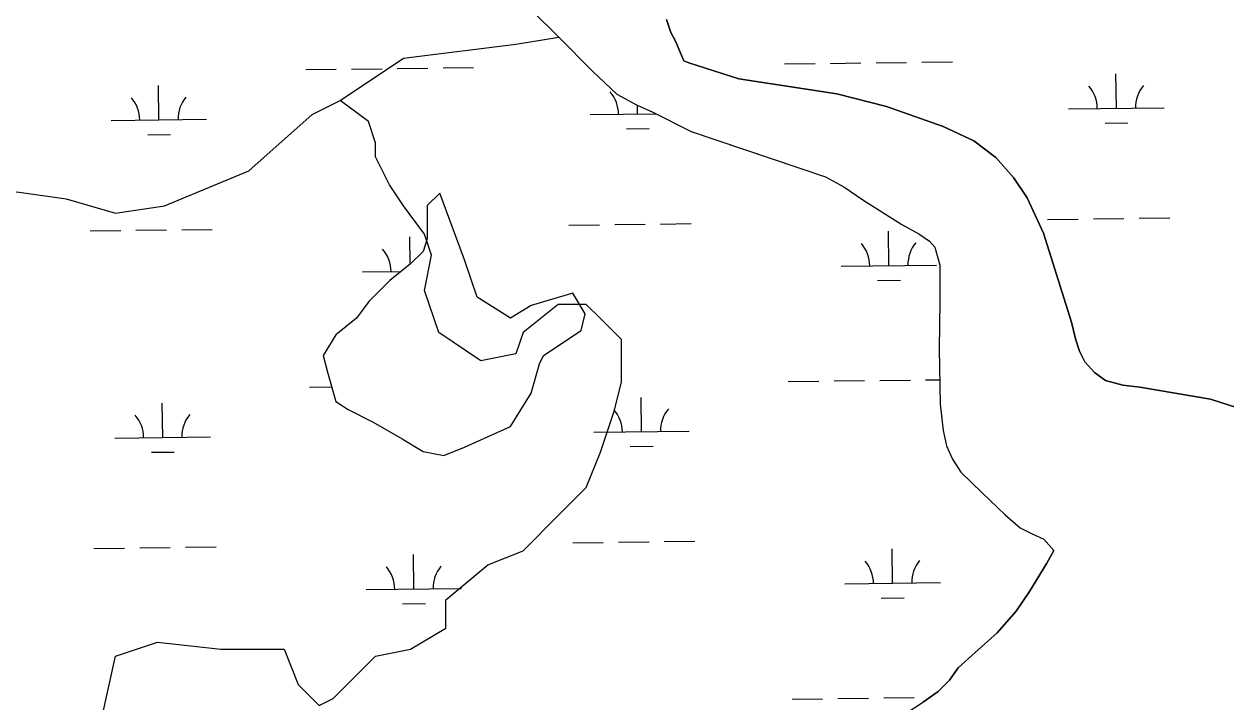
# Model space of a CAD drawing. Extents: x 3694830 to 3732949, y 415201 to 440970.
# Drawn here: x 3725973 to 3727233, y 429417 to 430127 of the extents above; entities that cross this region are included whole.
import ezdxf

# ---------------------------------------------------------------- set-up
doc = ezdxf.new("R2010")
doc.units = 0
doc.layers.add('V-TOPO-SHOR', color=7, linetype='Continuous')
doc.layers.add('V-WETL-SWMP', color=7, linetype='Continuous')

msp = doc.modelspace()

# ---------------------------------------------------------------- linework, layer by layer
at = {"layer": 'V-TOPO-SHOR'}
for points in [[(3726505.1, 430141.1), (3726533.3, 430113.4), (3726568.4, 430078), (3726593.9, 430053.7), (3726614.6, 430042.6), (3726631.9, 430034.9), (3726671.9, 430014.8), (3726696.8, 430006.4), (3726812.8, 429967.3), (3726832.1, 429956.8), (3726852.1, 429943), (3726892.8, 429917.2), (3726910.7, 429907.5), (3726921.8, 429899.9), (3726927.3, 429893.6), (3726932.7, 429874.9), (3726932.6, 429836.9), (3726931.8, 429787.2), (3726932.9, 429729.1), (3726936.3, 429701.4), (3726939.7, 429685.5), (3726945.9, 429671.7), (3726954.8, 429657.8), (3726976.9, 429636.3), (3727001, 429613.4), (3727016.8, 429599.5), (3727029.3, 429593.3), (3727041.7, 429587.7), (3727052.3, 429575.8)], [(3726646, 430132.2), (3726650.8, 430118.4), (3726655.6, 430109.4), (3726664.3, 430088.8)], [(3725484.7, 429907), (3725500.9, 429929.3), (3725523, 429929.3), (3725559.9, 429907.2), (3725618.8, 429892.5), (3725670.4, 429892.5), (3725707.2, 429899.9), (3725751.4, 429899.9), (3725795.7, 429907.2), (3725876.7, 429944.1), (3725965.1, 429951.5), (3726016.7, 429944.1), (3726068.3, 429929.3), (3726119.9, 429936.7), (3726208.3, 429973.6), (3726274.6, 430032.5), (3726304.1, 430047.2), (3726370.4, 430091.5), (3726488.3, 430106.2), (3726533.3, 430113.4)], [(3726664.3, 430088.8), (3726669.4, 430086.7), (3726721.9, 430069.9), (3726824.8, 430054.3), (3726876.6, 430041), (3726936, 430020.1), (3726968.4, 430004.8), (3726991.2, 429987.4), (3727009.8, 429966.6), (3727024.2, 429945.1), (3727041.4, 429908.4), (3727070.8, 429815), (3727074.9, 429797.7), (3727079, 429784.6), (3727084.5, 429773.5), (3727094.8, 429762.4), (3727106.5, 429754.1), (3727124.5, 429749.2), (3727142.4, 429747), (3727216.4, 429734.4), (3727244.7, 429725.3), (3727275, 429712.7), (3727313.3, 429698)], [(3726053.6, 429398.8), (3726068.3, 429465.1), (3726112.5, 429479.8), (3726178.8, 429472.5), (3726215.7, 429472.5), (3726245.2, 429472.5), (3726259.9, 429435.6), (3726282, 429413.5), (3726296.7, 429420.9), (3726341, 429465.1), (3726377.8, 429472.5), (3726414.6, 429494.6), (3726414.6, 429524.1), (3726458.9, 429560.9), (3726495.7, 429575.6), (3726532.6, 429612.5), (3726562, 429642), (3726576.8, 429678.8), (3726591.5, 429723), (3726598.9, 429752.5), (3726598.9, 429796.7), (3726576.8, 429818.8), (3726562, 429833.6), (3726532.6, 429833.6), (3726495.7, 429804.1), (3726488.3, 429782), (3726451.5, 429774.6), (3726407.3, 429804.1), (3726392.5, 429848.3), (3726399.9, 429885.1), (3726392.5, 429907.2), (3726370.4, 429936.7), (3726355.7, 429958.8), (3726341, 429988.3), (3726341, 430003), (3726333.6, 430025.1), (3726304.1, 430047.2)], [(3726856, 429366.3), (3726870.6, 429381.5), (3726884.4, 429395.9), (3726898.3, 429406.3), (3726915.6, 429417.3), (3726930.9, 429428.3), (3726942.7, 429440), (3726951.7, 429453.1), (3726969.7, 429468.9), (3726992.6, 429489.6), (3727012.7, 429512.3), (3727026.6, 429533), (3727044.7, 429562.7), (3727052.3, 429575.8)]]:
    msp.add_lwpolyline(points, dxfattribs=at)
at = {"layer": 'V-WETL-SWMP'}
for p, q in [((3726505.1, 430141.1), (3726533.3, 430113.4)), ((3726533.3, 430113.4), (3726568.4, 430078)), ((3726769.8, 430085.6), (3726801.8, 430085.9)), ((3726817.8, 430086.1), (3726849.8, 430086.5)), ((3726865.8, 430086.7), (3726897.8, 430087.1)), ((3726913.8, 430087.3), (3726945.8, 430087.7)), ((3726268, 430079.6), (3726299.9, 430080)), ((3726315.9, 430080.1), (3726347.9, 430080.5)), ((3726363.9, 430080.7), (3726395.9, 430081.1)), ((3726411.9, 430081.3), (3726443.9, 430081.7)), ((3726568.4, 430078), (3726593.9, 430053.7)), ((3727117.7, 430039), (3727117.3, 430075)), ((3726114, 430027), (3726113.5, 430063)), ((3726593.9, 430053.7), (3726614.6, 430042.6)), ((3726614.6, 430042.6), (3726631.9, 430034.9)), ((3726615.8, 430033), (3726615.7, 430042.1)), ((3726631.9, 430034.9), (3726671.9, 430014.8)), ((3727067.7, 430038.4), (3727167.7, 430039.6)), ((3726064, 430026.4), (3726164, 430027.6)), ((3726565.9, 430032.4), (3726635.3, 430033.2)), ((3727105.9, 430023.4), (3727129.9, 430023.7)), ((3726102.2, 430011.4), (3726126.2, 430011.7)), ((3726604, 430017.4), (3726628, 430017.7)), ((3726671.9, 430014.8), (3726812.8, 429967.3)), ((3726812.8, 429967.3), (3726832.1, 429956.8)), ((3726408.4, 429950.2), (3726395.3, 429937.1)), ((3726434.5, 429880.4), (3726408.4, 429950.2)), ((3726832.1, 429956.8), (3726852.1, 429943)), ((3726395.3, 429937.1), (3726395.3, 429902.2)), ((3726852.1, 429943), (3726892.8, 429917.2)), ((3727045.7, 429922.7), (3727077.7, 429923)), ((3727093.7, 429923.2), (3727125.7, 429923.6)), ((3727141.7, 429923.8), (3727173.7, 429924.2)), ((3726041.9, 429910.7), (3726073.9, 429911.1)), ((3726089.9, 429911.3), (3726121.9, 429911.6)), ((3726137.9, 429911.8), (3726169.9, 429912.2)), ((3726543.8, 429916.7), (3726575.8, 429917.1)), ((3726591.8, 429917.2), (3726623.8, 429917.6)), ((3726639.8, 429917.8), (3726671.8, 429918.2)), ((3726879.2, 429874.2), (3726878.8, 429910.2)), ((3726892.8, 429917.2), (3726910.7, 429907.5)), ((3726377.2, 429875.6), (3726376.9, 429904.3)), ((3726395.3, 429902.2), (3726390.9, 429889.1)), ((3726910.7, 429907.5), (3726921.8, 429899.9)), ((3726921.8, 429899.9), (3726927.3, 429893.6)), ((3726390.9, 429889.1), (3726377.8, 429876.1)), ((3726927.3, 429893.6), (3726932.7, 429874.9)), ((3726377.8, 429876.1), (3726356, 429858.6)), ((3726447.6, 429841.2), (3726434.5, 429880.4)), ((3726829.2, 429873.6), (3726929.2, 429874.8)), ((3726932.7, 429874.9), (3726932.6, 429836.9)), ((3726327.3, 429867.7), (3726368, 429868.1)), ((3726356, 429858.6), (3726334.2, 429836.8)), ((3726867.4, 429858.7), (3726891.4, 429859)), ((3726547.9, 429845.5), (3726504.3, 429832.4)), ((3726560.9, 429823.7), (3726547.9, 429845.5)), ((3726334.2, 429836.8), (3726321.2, 429819.3)), ((3726482.5, 429819.3), (3726447.6, 429841.2)), ((3726932.6, 429836.9), (3726931.8, 429787.2)), ((3726504.3, 429832.4), (3726482.5, 429819.3)), ((3726556.6, 429806.3), (3726560.9, 429823.7)), ((3726321.2, 429819.3), (3726299.4, 429801.9)), ((3726299.4, 429801.9), (3726286.3, 429780.1)), ((3726517.3, 429780.1), (3726556.6, 429806.3)), ((3726931.8, 429787.2), (3726932.9, 429729.1)), ((3726286.3, 429780.1), (3726290.7, 429762.6)), ((3726504.3, 429740.8), (3726513, 429771.4)), ((3726513, 429771.4), (3726517.3, 429780.1)), ((3726290.7, 429762.6), (3726299.4, 429732.1)), ((3726271.9, 429746.9), (3726295.1, 429747.2)), ((3726773.8, 429752.9), (3726805.8, 429753.3)), ((3726821.8, 429753.5), (3726853.8, 429753.9)), ((3726869.8, 429754), (3726901.8, 429754.4)), ((3726917.8, 429754.6), (3726932.4, 429754.8)), ((3726299.4, 429732.1), (3726312.5, 429723.4)), ((3726482.5, 429705.9), (3726504.3, 429740.8)), ((3726619.8, 429700.3), (3726619.4, 429736.3)), ((3726117.9, 429694.3), (3726117.5, 429730.3)), ((3726312.5, 429723.4), (3726338.6, 429710.3)), ((3726932.9, 429729.1), (3726936.3, 429701.4)), ((3726338.6, 429710.3), (3726369.1, 429692.8)), ((3726067.9, 429693.7), (3726167.9, 429694.9)), ((3726434.5, 429684.1), (3726482.5, 429705.9)), ((3726569.8, 429699.7), (3726669.8, 429700.9)), ((3726936.3, 429701.4), (3726939.7, 429685.5)), ((3726369.1, 429692.8), (3726390.9, 429679.7)), ((3726412.7, 429675.4), (3726434.5, 429684.1)), ((3726608, 429684.7), (3726632, 429685)), ((3726939.7, 429685.5), (3726945.9, 429671.7)), ((3726106.1, 429678.8), (3726130.1, 429679)), ((3726390.9, 429679.7), (3726412.7, 429675.4)), ((3726945.9, 429671.7), (3726954.8, 429657.8)), ((3726954.8, 429657.8), (3726976.9, 429636.3)), ((3726976.9, 429636.3), (3727001, 429613.4)), ((3727001, 429613.4), (3727016.8, 429599.5)), ((3727016.8, 429599.5), (3727029.3, 429593.3)), ((3726547.8, 429584), (3726579.8, 429584.4)), ((3726595.8, 429584.6), (3726627.8, 429585)), ((3726643.8, 429585.2), (3726675.8, 429585.5)), ((3727029.3, 429593.3), (3727041.7, 429587.7)), ((3727041.7, 429587.7), (3727052.3, 429575.8)), ((3726045.9, 429578), (3726077.9, 429578.4)), ((3726093.9, 429578.6), (3726125.9, 429579)), ((3726141.9, 429579.2), (3726173.9, 429579.6)), ((3726381.3, 429535.6), (3726380.9, 429571.6)), ((3726883.2, 429541.6), (3726882.7, 429577.6)), ((3727052.3, 429575.8), (3727044.7, 429562.7)), ((3727044.7, 429562.7), (3727026.6, 429533)), ((3726331.3, 429535), (3726431.3, 429536.2)), ((3726833.2, 429541), (3726933.2, 429542.2)), ((3727026.6, 429533), (3727012.7, 429512.3)), ((3726369.5, 429520), (3726393.5, 429520.3)), ((3726871.3, 429526), (3726895.3, 429526.3)), ((3727012.7, 429512.3), (3726992.6, 429489.6)), ((3726992.6, 429489.6), (3726969.7, 429468.9)), ((3726969.7, 429468.9), (3726951.7, 429453.1)), ((3726951.7, 429453.1), (3726942.7, 429440)), ((3726942.7, 429440), (3726930.9, 429428.3)), ((3726777.8, 429420.3), (3726809.8, 429420.6)), ((3726825.8, 429420.8), (3726857.8, 429421.2)), ((3726873.8, 429421.4), (3726905.7, 429421.8)), ((3726930.9, 429428.3), (3726915.6, 429417.3)), ((3726921.7, 429422), (3726922.1, 429422))]:
    msp.add_line(p, q, dxfattribs=at)
msp.add_lwpolyline([(3727244.7, 429725.3), (3727216.4, 429734.4), (3727142.4, 429747), (3727124.5, 429749.2), (3727106.5, 429754.1), (3727094.8, 429762.4), (3727084.5, 429773.5), (3727079, 429784.6), (3727074.9, 429797.7), (3727070.8, 429815), (3727041.4, 429908.4), (3727024.2, 429945.1), (3727009.8, 429966.6), (3726991.2, 429987.4), (3726968.4, 430004.8), (3726936, 430020.1), (3726876.6, 430041), (3726824.8, 430054.3), (3726721.9, 430069.9), (3726669.4, 430086.7), (3726664.3, 430088.8), (3726655.6, 430109.4), (3726650.8, 430118.4), (3726646, 430132.2)], dxfattribs=at)
for centre, start, end in [((3727062.5, 430038.8), 359.9115, 41.4552), ((3727173, 430040.1), 139.9115, 181.4552), ((3726058.7, 430026.8), 359.9115, 41.4552), ((3726169.2, 430028.1), 139.9115, 181.4552), ((3726560.6, 430032.8), 359.9115, 41.4552), ((3726824, 429874.1), 359.9115, 41.4552), ((3726934.4, 429875.4), 139.9115, 181.4552), ((3726322.1, 429868.1), 359.9115, 41.4552), ((3726564.6, 429700.1), 359.9115, 41.4552), ((3726675, 429701.5), 139.9115, 181.4552), ((3726062.7, 429694.2), 359.9115, 41.4552), ((3726173.2, 429695.5), 139.9115, 181.4552), ((3726326, 429535.4), 359.9115, 41.4552), ((3726436.5, 429536.7), 139.9115, 181.4552), ((3726827.9, 429541.4), 359.9115, 41.4552), ((3726938.4, 429542.7), 139.9115, 181.4552)]:
    msp.add_arc(centre, 35.2, start, end, dxfattribs=at)

doc.saveas('drawing.dxf')
